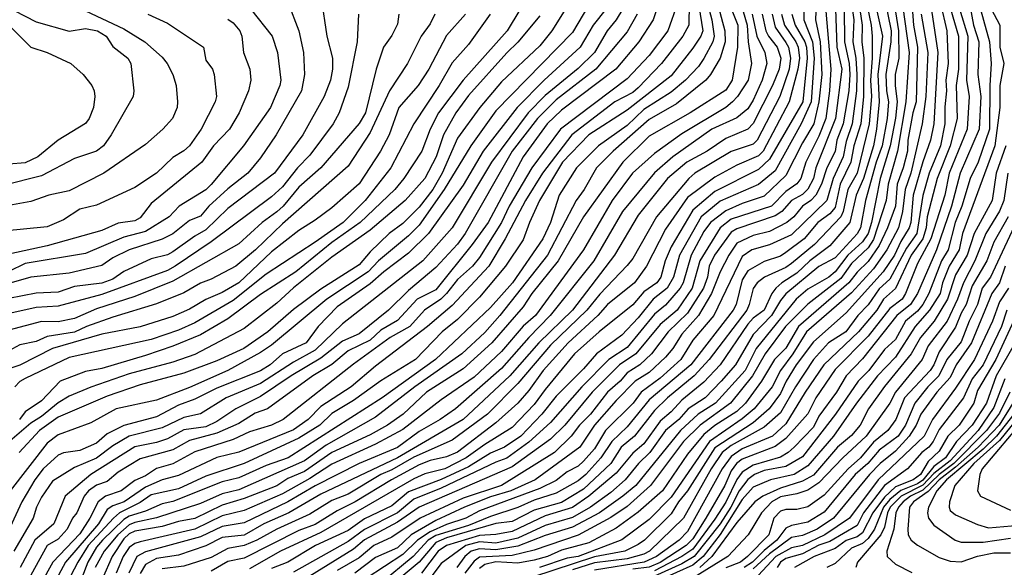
# Model space of a CAD drawing. Header units: metres. Extents: x -51132 to -49532, y -231222 to -229437.
# Tile 499 of 656: x -49667 to -49577, y -230372 to -230322. Entities that reach past the tile are written whole.
import ezdxf

# ---------------------------------------------------------------- set-up
doc = ezdxf.new("R2010")
doc.units = ezdxf.units.M
for name, color, linetype in [('CONTOUR_HALF', 8, 'Continuous'), ('CONTOUR_INDEX', 1, 'Continuous'), ('CONTOUR_INTER', 3, 'Continuous')]:
    doc.layers.add(name, color=color, linetype=linetype)

msp = doc.modelspace()

# ---------------------------------------------------------------- linework, layer by layer
at = {"layer": 'CONTOUR_HALF'}
for points, elevation in [([(-49591.106, -230317.259), (-49590.395, -230322.259), (-49590.47, -230324.259), (-49590.203, -230325.759), (-49590.103, -230327.259), (-49590.131, -230328.759), (-49590.548, -230331.759), (-49591.08, -230333.362), (-49591.354, -230334.759), (-49592.281, -230336.759), (-49592.853, -230338.759), (-49596.08, -230341.889), (-49598.08, -230342.815), (-49599.699, -230343.259), (-49600.58, -230343.876), (-49603.185, -230349.259), (-49605.08, -230351.503), (-49606.176, -230353.259), (-49608.08, -230354.962), (-49609.799, -230356.259), (-49610.546, -230357.259), (-49613.08, -230359.739), (-49614.08, -230361.42), (-49615.08, -230362.562), (-49615.58, -230363.014), (-49616.58, -230363.538), (-49617.58, -230364.3), (-49619.08, -230365.041), (-49624.58, -230367.098), (-49625.824, -230367.759), (-49627.58, -230368.329), (-49629.08, -230368.99), (-49630.238, -230369.759), (-49631.58, -230371.081), (-49634.919, -230373.259)], 53.5), ([(-49586.291, -230318.259), (-49585.325, -230325.259), (-49585.621, -230329.759), (-49586.403, -230334.259), (-49587.258, -230337.259), (-49587.418, -230338.759), (-49588.58, -230342.306), (-49589.08, -230343.075), (-49590.58, -230344.497), (-49591.58, -230345.872), (-49594.58, -230348.227), (-49596.619, -230350.259), (-49598.492, -230352.759), (-49599.633, -230354.759), (-49601.649, -230357.259), (-49604.427, -230359.259), (-49605.929, -230360.759), (-49608.952, -230364.759), (-49611.08, -230366.679), (-49612.58, -230367.7), (-49615.58, -230369.315), (-49619.58, -230370.68), (-49621.58, -230371.152), (-49624.58, -230371.304), (-49625.08, -230371.667), (-49625.922, -230372.759)], 50.5), ([(-49667.58, -230319.428), (-49661.08, -230321.202), (-49657.08, -230323.092), (-49655.144, -230324.259), (-49653.58, -230325.681), (-49653.112, -230326.259), (-49652.58, -230327.259), (-49652.276, -230328.259), (-49652.176, -230329.759), (-49652.186, -230330.259), (-49652.63, -230331.259), (-49653.523, -230332.259), (-49655.08, -230333.64), (-49658.884, -230336.259), (-49662.08, -230337.863), (-49663.922, -230338.259), (-49665.58, -230338.854), (-49667.58, -230339.221)], 71.5), ([(-49607.75, -230319.259), (-49608.713, -230322.259), (-49610.031, -230324.259), (-49612.122, -230326.759), (-49617.08, -230330.502), (-49618.406, -230331.759), (-49620.603, -230334.759), (-49623.798, -230340.759), (-49625.246, -230342.759), (-49628.58, -230346.897), (-49630.266, -230347.759), (-49632.08, -230349.717), (-49633.58, -230350.605), (-49634.58, -230351.502), (-49636.58, -230352.473), (-49638.08, -230353.713), (-49639.806, -230354.759), (-49643.939, -230357.759), (-49645.08, -230358.165), (-49646.58, -230359.104), (-49648.58, -230359.983), (-49651.08, -230360.673), (-49652.58, -230361.522), (-49655.58, -230362.337), (-49657.58, -230363.55), (-49658.58, -230364.402), (-49659.58, -230364.728), (-49660.299, -230365.259), (-49660.697, -230365.759), (-49661.367, -230367.259), (-49661.755, -230367.759), (-49662.246, -230368.759), (-49663.08, -230369.659), (-49664.08, -230370.261), (-49665.58, -230372.944)], 62.5), ([(-49589.402, -230319.759), (-49588.797, -230322.759), (-49588.71, -230323.759), (-49588.704, -230325.759), (-49588.868, -230327.759), (-49588.775, -230329.259), (-49588.972, -230331.759), (-49590.078, -230336.259), (-49590.937, -230337.759), (-49591.362, -230339.759), (-49591.58, -230340.259), (-49593.988, -230342.759), (-49596.08, -230344.519), (-49596.58, -230344.866), (-49598.556, -230345.759), (-49599.206, -230346.259), (-49599.58, -230346.801), (-49599.93, -230348.259), (-49600.167, -230348.759), (-49603.593, -230353.259), (-49604.955, -230354.759), (-49607.399, -230356.759), (-49608.58, -230357.915), (-49610.429, -230360.259), (-49611.644, -230361.259), (-49612.58, -230362.765), (-49615.08, -230365.091), (-49617.08, -230366.321), (-49619.58, -230367.034), (-49621.58, -230368.045), (-49623.08, -230368.245), (-49627.58, -230369.55), (-49628.58, -230369.967), (-49630.08, -230371.759), (-49633.58, -230374.699)], 52.5), ([(-49642.08, -230320.654), (-49641.079, -230323.259), (-49640.669, -230325.259), (-49640.556, -230327.259), (-49640.854, -230328.759), (-49643.145, -230332.759), (-49644.58, -230334.852), (-49645.758, -230336.259), (-49647.58, -230337.7), (-49649.293, -230339.259), (-49650.08, -230340.188), (-49651.08, -230340.595), (-49652.58, -230341.81), (-49653.58, -230342.28), (-49656.58, -230343.274), (-49658.08, -230344.003), (-49659.08, -230344.683), (-49662.08, -230345.394), (-49665.58, -230345.739), (-49667.58, -230346.329)], 69.5), ([(-49614.219, -230320.259), (-49616.08, -230323.409), (-49623.08, -230330.577), (-49625.366, -230333.759), (-49627.796, -230337.759), (-49630.08, -230341.003), (-49631.08, -230341.993), (-49633.804, -230344.259), (-49634.746, -230345.259), (-49638.513, -230347.759), (-49643.58, -230351.964), (-49644.58, -230352.641), (-49647.571, -230354.259), (-49651.08, -230355.82), (-49654.08, -230356.969), (-49657.769, -230357.759), (-49660.08, -230359.059), (-49663.08, -230360.132), (-49664.08, -230360.894), (-49667.462, -230365.259)], 64.5), ([(-49587.579, -230320.259), (-49586.963, -230323.259), (-49587.004, -230324.259), (-49587.448, -230327.259), (-49587.4, -230328.759), (-49587.22, -230329.759), (-49587.333, -230331.259), (-49587.784, -230333.759), (-49588.356, -230335.259), (-49589.326, -230338.759), (-49589.781, -230341.259), (-49590.08, -230341.788), (-49592.08, -230343.999), (-49593.58, -230344.786), (-49596.58, -230347.288), (-49597.08, -230347.879), (-49597.889, -230349.259), (-49599.58, -230350.997), (-49601.199, -230353.759), (-49602.508, -230355.259), (-49603.949, -230356.759), (-49605.503, -230357.759), (-49606.379, -230358.759), (-49607.58, -230359.761), (-49609.023, -230361.759), (-49610.061, -230362.759), (-49611.273, -230364.259), (-49612.58, -230365.403), (-49614.447, -230366.759), (-49616.08, -230367.679), (-49618.58, -230368.427), (-49621.08, -230369.58), (-49623.08, -230370.035), (-49624.58, -230369.921), (-49625.841, -230370.259), (-49628.08, -230371.878), (-49629.125, -230373.259)], 51.5), ([(-49579.08, -230320.296), (-49577.999, -230324.259), (-49577.832, -230326.259), (-49577.969, -230328.259), (-49577.992, -230332.259), (-49579.022, -230335.259), (-49579.751, -230336.759), (-49580.522, -230339.259), (-49581.126, -230340.759), (-49581.751, -230343.259), (-49582.358, -230344.259), (-49583.521, -230347.259), (-49584.086, -230348.259), (-49584.58, -230348.872), (-49585.649, -230349.759), (-49586.58, -230351.448), (-49587.58, -230352.359), (-49589.023, -230354.259), (-49589.999, -230355.259), (-49592.05, -230358.259), (-49595.08, -230362.161), (-49596.58, -230363.025), (-49598.58, -230363.403), (-49599.447, -230363.759), (-49600.08, -230364.21), (-49600.867, -230365.259), (-49601.622, -230366.759), (-49602.58, -230368.284), (-49604.954, -230371.259), (-49606.08, -230371.91), (-49608.58, -230373.057)], 46.5), ([(-49611.487, -230321.259), (-49612.096, -230322.259), (-49612.925, -230323.259), (-49614.08, -230325.247), (-49615.58, -230326.705), (-49618.58, -230329.161), (-49620.13, -230330.759), (-49623.486, -230335.259), (-49627.062, -230341.259), (-49629.761, -230344.259), (-49637.08, -230350.01), (-49639.58, -230352.42), (-49641.58, -230353.507), (-49644.58, -230355.457), (-49647.709, -230356.759), (-49650.08, -230358.224), (-49651.58, -230358.552), (-49653.58, -230359.492), (-49656.58, -230360.26), (-49658.08, -230361.143), (-49659.58, -230362.265), (-49661.58, -230363.128), (-49663.58, -230364.39), (-49664.58, -230365.832), (-49665.058, -230366.759), (-49665.346, -230367.759), (-49667.132, -230370.759)], 63.5), ([(-49605.433, -230320.759), (-49605.466, -230322.759), (-49605.995, -230323.759), (-49607.956, -230326.259), (-49610.08, -230328.476), (-49610.58, -230328.886), (-49612.214, -230329.759), (-49616.136, -230332.759), (-49618.82, -230336.259), (-49620.367, -230338.759), (-49622.228, -230342.259), (-49623.724, -230344.759), (-49627.08, -230348.334), (-49629.32, -230350.259), (-49634.08, -230353.87), (-49636.304, -230355.759), (-49639.08, -230357.57), (-49640.225, -230358.759), (-49641.58, -230359.683), (-49646.58, -230361.737), (-49648.58, -230362.23), (-49652.08, -230363.872), (-49653.58, -230364.242), (-49655.08, -230364.932), (-49657.027, -230366.259), (-49658.08, -230366.631), (-49658.58, -230366.971), (-49659.397, -230368.259), (-49662.414, -230371.759), (-49663.48, -230373.759)], 61.5), ([(-49603.75, -230320.759), (-49603.35, -230322.259), (-49603.135, -230323.759), (-49603.275, -230324.259), (-49604.08, -230325.799), (-49604.58, -230326.53), (-49605.746, -230327.759), (-49607.08, -230328.869), (-49609.58, -230330.452), (-49611.08, -230331.901), (-49613.706, -230333.759), (-49615.716, -230335.759), (-49617.305, -230338.259), (-49618.107, -230340.759), (-49618.783, -230342.259), (-49621.557, -230346.259), (-49623.58, -230348.538), (-49628.608, -230353.259), (-49633.484, -230356.759), (-49642.051, -230362.259), (-49644.08, -230362.931), (-49646.58, -230364.085), (-49648.08, -230364.44), (-49652.58, -230366.229), (-49653.58, -230366.445), (-49655.08, -230367.116), (-49656.58, -230367.57), (-49657.08, -230367.88), (-49659.014, -230369.759), (-49659.58, -230370.404), (-49660.351, -230371.759), (-49661.693, -230375.259)], 60.5), ([(-49601.77, -230320.759), (-49600.98, -230322.759), (-49601.003, -230324.759), (-49601.501, -230327.759), (-49602.08, -230328.67), (-49605.334, -230330.759), (-49609.08, -230332.87), (-49611.49, -230335.259), (-49615.092, -230340.259), (-49617.405, -230344.259), (-49619.797, -230347.259), (-49620.58, -230348.475), (-49623.46, -230351.759), (-49626.08, -230354.122), (-49629.418, -230356.259), (-49631.56, -230358.259), (-49632.989, -230359.259), (-49634.58, -230360.156), (-49638.08, -230361.749), (-49640.58, -230363.488), (-49642.08, -230364.134), (-49643.08, -230364.81), (-49646.08, -230365.966), (-49648.08, -230366.552), (-49650.58, -230367.784), (-49652.08, -230368.062), (-49653.58, -230368.509), (-49656.08, -230368.935), (-49656.58, -230369.183), (-49657.08, -230369.646), (-49658.139, -230371.259), (-49659.026, -230373.259)], 59.5), ([(-49593.83, -230320.759), (-49593.883, -230322.259), (-49593.448, -230324.259), (-49593.302, -230327.259), (-49593.573, -230329.759), (-49594.048, -230331.759), (-49595.08, -230333.494), (-49596.58, -230336.488), (-49598.58, -230338.37), (-49600.58, -230339.035), (-49602.08, -230339.686), (-49603.485, -230340.759), (-49604.08, -230341.589), (-49605.243, -230343.759), (-49605.979, -230346.259), (-49606.248, -230346.759), (-49607.58, -230348.313), (-49608.58, -230349.121), (-49611.08, -230352.164), (-49612.765, -230353.259), (-49615.219, -230355.759), (-49618.08, -230359.014), (-49620.08, -230360.816), (-49622.08, -230362.284), (-49623.08, -230362.649), (-49628.08, -230365.012), (-49630.58, -230366.023), (-49632.08, -230367.259), (-49635.08, -230368.782), (-49636.58, -230369.883), (-49641.58, -230372.695)], 55.5), ([(-49592.053, -230321.259), (-49591.937, -230324.759), (-49591.483, -230326.759), (-49592.052, -230331.259), (-49593.849, -230335.759), (-49594.074, -230336.759), (-49594.58, -230337.713), (-49595.08, -230338.195), (-49596.08, -230338.741), (-49596.945, -230339.759), (-49597.58, -230340.156), (-49601.08, -230341.33), (-49601.58, -230341.65), (-49603.112, -230343.759), (-49603.6, -230344.759), (-49603.752, -230345.759), (-49604.123, -230346.759), (-49605.58, -230349.043), (-49607.344, -230350.759), (-49608.865, -230352.759), (-49609.937, -230353.759), (-49611.08, -230354.495), (-49611.728, -230355.259), (-49612.893, -230356.259), (-49614.438, -230358.259), (-49615.452, -230359.259), (-49616.198, -230360.259), (-49617.715, -230361.759), (-49622.564, -230364.759), (-49626.08, -230365.942), (-49629.989, -230367.759), (-49632.58, -230369.483), (-49634.22, -230370.259), (-49635.58, -230371.379), (-49637.58, -230372.535)], 54.5), ([(-49582.456, -230320.759), (-49581.898, -230323.259), (-49581.777, -230326.259), (-49581.977, -230327.759), (-49581.91, -230328.759), (-49582.08, -230330.206), (-49582.076, -230331.759), (-49582.457, -230333.759), (-49583.492, -230336.259), (-49584.08, -230338.303), (-49584.62, -230341.759), (-49585.58, -230343.112), (-49587.08, -230345.939), (-49588.08, -230346.818), (-49589.08, -230348.269), (-49590.025, -230349.259), (-49591.097, -230350.759), (-49592.71, -230351.759), (-49594.052, -230353.259), (-49595.709, -230355.759), (-49597.08, -230358.127), (-49598.58, -230359.438), (-49601.58, -230361.124), (-49602.406, -230361.759), (-49603.406, -230363.259), (-49605.953, -230367.759), (-49609.052, -230370.759), (-49609.58, -230371.03), (-49611.08, -230371.473), (-49614.08, -230371.835), (-49616.08, -230372.476)], 48.5), ([(-49580.714, -230321.259), (-49579.957, -230323.759), (-49580.076, -230327.759), (-49579.844, -230329.259), (-49580.027, -230332.259), (-49581.68, -230336.259), (-49582.081, -230338.259), (-49583.361, -230342.259), (-49584.58, -230344.509), (-49585.662, -230347.259), (-49585.976, -230347.759), (-49587.08, -230348.603), (-49589.08, -230351.145), (-49592.08, -230354.17), (-49593.842, -230356.759), (-49594.58, -230358.223), (-49596.58, -230360.483), (-49597.58, -230361.215), (-49600.58, -230362.359), (-49601.092, -230362.759), (-49601.58, -230363.444), (-49602.162, -230364.759), (-49603.906, -230367.759), (-49605.08, -230369.637), (-49605.709, -230370.259), (-49608.08, -230371.785), (-49609.08, -230372.23), (-49610.58, -230372.422)], 47.5), ([(-49635.618, -230321.759), (-49635.742, -230324.259), (-49636.58, -230328.413), (-49637.407, -230330.759), (-49637.956, -230331.759), (-49640.08, -230334.628), (-49641.209, -230335.759), (-49642.58, -230337.52), (-49643.58, -230338.406), (-49649.08, -230342.533), (-49652.384, -230344.759), (-49653.08, -230345.137), (-49659.08, -230347.332), (-49663.08, -230348.398), (-49665.08, -230348.534), (-49669.08, -230349.394)], 68.5), ([(-49619.08, -230321.91), (-49621.08, -230324.313), (-49622.08, -230325.276), (-49625.58, -230329.184), (-49626.733, -230330.759), (-49627.862, -230332.759), (-49628.553, -230334.759), (-49629.565, -230336.759), (-49631.364, -230338.759), (-49634.58, -230341.47), (-49638.08, -230343.939), (-49641.58, -230346.723), (-49643.08, -230348.131), (-49646.08, -230350.442), (-49650.58, -230352.827), (-49652.58, -230353.512), (-49656.58, -230354.573), (-49660.08, -230355.783), (-49662.08, -230356.618), (-49663.08, -230357.226), (-49664.58, -230358.486), (-49665.58, -230359.071), (-49668.113, -230361.259)], 65.5), ([(-49628.661, -230321.759), (-49629.08, -230322.617), (-49629.911, -230323.759), (-49631.166, -230326.259), (-49632.816, -230328.759), (-49634.58, -230332.551), (-49636.58, -230335.634), (-49642.58, -230340.885), (-49645.03, -230343.259), (-49646.846, -230344.759), (-49649.08, -230345.923), (-49650.08, -230346.313), (-49651.58, -230347.18), (-49654.08, -230348.198), (-49658.08, -230349.4), (-49660.489, -230350.259), (-49661.58, -230350.773), (-49664.08, -230351.183), (-49665.08, -230351.613), (-49666.58, -230351.922), (-49667.58, -230352.469)], 67.5), ([(-49647.58, -230322.21), (-49647.08, -230322.529), (-49646.483, -230323.259), (-49646.296, -230323.759), (-49646.149, -230325.259), (-49645.557, -230326.759), (-49645.463, -230327.759), (-49645.671, -230328.759), (-49646.532, -230330.759), (-49647.423, -230332.259), (-49648.887, -230333.759), (-49649.933, -230335.259), (-49654.58, -230339.038), (-49655.58, -230340.337), (-49656.08, -230340.608), (-49657.58, -230340.836), (-49659.08, -230341.489), (-49664.08, -230342.886), (-49667.58, -230343.643)], 70.5), ([(-49623.607, -230321.759), (-49625.58, -230324.507), (-49627.08, -230326.184), (-49628.266, -230328.259), (-49630.58, -230331.766), (-49632.683, -230335.759), (-49635.038, -230338.759), (-49637.044, -230340.759), (-49639.58, -230342.566), (-49644.08, -230345.47), (-49647.08, -230347.879), (-49650.58, -230349.912), (-49652.08, -230350.599), (-49654.58, -230351.436), (-49662.08, -230353.089), (-49666.08, -230354.996), (-49666.58, -230355.268), (-49667.044, -230355.759)], 66.5), ([(-49599.674, -230321.759), (-49599.248, -230323.759), (-49598.503, -230325.259), (-49598.317, -230326.259), (-49598.745, -230327.759), (-49599.58, -230329.605), (-49600.08, -230330.389), (-49601.08, -230331.219), (-49603.344, -230332.259), (-49606.926, -230334.759), (-49608.58, -230336.234), (-49611.5, -230339.759), (-49614.14, -230344.259), (-49618.122, -230349.259), (-49620.08, -230351.257), (-49622.58, -230354.084), (-49626.779, -230357.759), (-49628.175, -230358.759), (-49630.08, -230359.834), (-49632.08, -230361.31), (-49635.58, -230362.758), (-49639.58, -230364.786), (-49642.08, -230366.268), (-49646.08, -230368.179), (-49648.08, -230368.505), (-49650.08, -230369.469), (-49655.08, -230370.818), (-49655.88, -230371.259), (-49656.614, -230372.759)], 58.5), ([(-49597.852, -230321.759), (-49597.58, -230322.942), (-49596.58, -230324.325), (-49596.364, -230324.759), (-49596.161, -230325.759), (-49596.283, -230326.759), (-49597.135, -230329.259), (-49599.21, -230333.259), (-49599.58, -230333.615), (-49601.58, -230334.282), (-49604.901, -230336.259), (-49605.46, -230336.759), (-49608.4, -230340.259), (-49610.58, -230344.057), (-49611.08, -230344.703), (-49613.58, -230347.31), (-49614.766, -230348.759), (-49618.08, -230351.973), (-49621.08, -230355.473), (-49623.846, -230358.259), (-49627.08, -230360.62), (-49630.58, -230362.187), (-49632.58, -230363.348), (-49633.58, -230363.778), (-49636.58, -230365.57), (-49638.08, -230366.129), (-49640.08, -230367.373), (-49643.08, -230368.762), (-49644.907, -230369.759), (-49646.08, -230370.253), (-49647.58, -230370.535), (-49649.08, -230371.337), (-49651.58, -230372.137), (-49653.58, -230372.374)], 57.5), ([(-49596.046, -230321.759), (-49595.742, -230322.759), (-49594.866, -230324.259), (-49594.712, -230324.759), (-49594.647, -230325.759), (-49595.039, -230329.759), (-49598.08, -230334.974), (-49599.08, -230335.912), (-49603.08, -230337.939), (-49605.08, -230339.642), (-49607.08, -230342.982), (-49607.623, -230344.259), (-49608.016, -230345.759), (-49608.386, -230346.259), (-49609.58, -230347.078), (-49610.58, -230348.275), (-49613.661, -230350.759), (-49615.891, -230352.759), (-49618.58, -230355.998), (-49619.58, -230357.383), (-49621.58, -230359.479), (-49624.08, -230361.035), (-49625.785, -230362.259), (-49627.748, -230363.259), (-49629.58, -230363.699), (-49630.58, -230364.15), (-49639.08, -230369.054), (-49642.754, -230370.759), (-49645.58, -230372.367)], 56.5), ([(-49584.237, -230321.759), (-49583.631, -230325.259), (-49583.807, -230329.259), (-49584.147, -230331.759), (-49585.178, -230336.259), (-49585.705, -230337.759), (-49585.933, -230339.759), (-49586.314, -230341.259), (-49587.359, -230343.259), (-49588.58, -230344.995), (-49590.58, -230347.173), (-49594.713, -230350.759), (-49595.952, -230352.759), (-49597.067, -230354.259), (-49597.841, -230355.759), (-49599.485, -230357.759), (-49600.58, -230358.684), (-49603.58, -230360.753), (-49607.08, -230365.837), (-49609.08, -230367.882), (-49611.58, -230369.74), (-49615.58, -230371.237), (-49616.58, -230371.418), (-49619.094, -230372.259)], 49.5), ([(-49667.58, -230322.747), (-49665.58, -230324.756), (-49664.068, -230325.259), (-49661.927, -230326.259), (-49660.8, -230327.259), (-49660.002, -230328.259), (-49659.778, -230328.759), (-49659.717, -230329.259), (-49659.857, -230330.259), (-49660.225, -230331.259), (-49660.58, -230331.726), (-49663.072, -230333.259), (-49664.925, -230334.759), (-49666.08, -230335.326), (-49667.58, -230335.45)], 72.5), ([(-49576.494, -230333.759), (-49577.383, -230336.259), (-49577.737, -230338.759), (-49579.397, -230341.759), (-49580.038, -230343.759), (-49581.08, -230345.552), (-49581.812, -230347.759), (-49583.049, -230349.759), (-49584.301, -230351.259), (-49585.154, -230352.759), (-49587.58, -230355.736), (-49589.054, -230357.759), (-49589.809, -230359.259), (-49590.58, -230360.2), (-49591.875, -230361.259), (-49594.08, -230363.826), (-49595.08, -230364.36), (-49597.08, -230365.002), (-49598.689, -230365.759), (-49599.434, -230366.259), (-49601.08, -230368.163), (-49603.351, -230371.259), (-49604.456, -230372.259)], 45.5), ([(-49576.288, -230340.259), (-49577.58, -230342.546), (-49578.225, -230344.259), (-49579.58, -230346.539), (-49580.113, -230348.259), (-49580.58, -230349.048), (-49581.08, -230350.316), (-49582.58, -230352.567), (-49583.08, -230353.767), (-49583.412, -230354.259), (-49585.761, -230356.759), (-49586.547, -230358.759), (-49587.26, -230359.759), (-49588.58, -230360.827), (-49589.772, -230362.259), (-49590.9, -230363.259), (-49593.08, -230365.639), (-49594.58, -230366.718), (-49595.58, -230366.949), (-49596.58, -230366.95), (-49597.08, -230367.126), (-49597.683, -230367.759), (-49598.135, -230369.259), (-49600.109, -230371.259), (-49600.745, -230371.759), (-49602.08, -230372.283)], 44.5), ([(-49576.545, -230344.759), (-49577.076, -230346.259), (-49577.787, -230347.259), (-49579.62, -230351.759), (-49581.039, -230353.759), (-49581.58, -230354.916), (-49582.803, -230356.259), (-49584.272, -230358.259), (-49584.677, -230359.259), (-49585.338, -230360.259), (-49586.58, -230361.637), (-49587.976, -230362.759), (-49588.951, -230363.759), (-49592.225, -230367.759), (-49593.721, -230368.759), (-49595.08, -230369.32), (-49596.08, -230369.516), (-49598.08, -230370.993), (-49599.58, -230372.364)], 43.5), ([(-49576.401, -230348.759), (-49576.901, -230350.259), (-49578.578, -230353.759), (-49579.58, -230355.023), (-49580.368, -230356.759), (-49582.58, -230359.667), (-49583.126, -230360.759), (-49583.515, -230361.259), (-49584.168, -230361.759), (-49585.467, -230363.259), (-49587.58, -230364.766), (-49589.491, -230367.259), (-49590.08, -230368.41), (-49592.58, -230369.876), (-49593.58, -230370.214), (-49595.08, -230370.999), (-49596.58, -230371.419), (-49597.083, -230371.759), (-49597.382, -230372.259)], 42.5), ([(-49575.643, -230351.759), (-49577.384, -230354.759), (-49578.268, -230357.259), (-49579.556, -230359.259), (-49580.993, -230360.759), (-49582.016, -230362.259), (-49583.08, -230363.049), (-49584.08, -230364.277), (-49584.58, -230364.618), (-49586.08, -230365.241), (-49587.08, -230366.054), (-49587.666, -230366.759), (-49588.508, -230368.759), (-49589.08, -230369.595), (-49589.58, -230370.071), (-49590.58, -230370.476), (-49592.08, -230371.886), (-49592.834, -230372.259)], 41.5), ([(-49576.125, -230356.259), (-49577.08, -230358.159), (-49578.27, -230359.759), (-49581.232, -230362.759), (-49582.58, -230363.76), (-49584.08, -230365.187), (-49585.218, -230365.759), (-49585.883, -230366.259), (-49586.306, -230366.759), (-49586.54, -230367.259), (-49586.72, -230368.759), (-49587.371, -230370.759), (-49587.348, -230371.259), (-49586.58, -230371.966), (-49585.08, -230372.72)], 40.5), ([(-49575.755, -230358.259), (-49577.363, -230360.259), (-49578.58, -230361.444), (-49581.91, -230364.259), (-49582.786, -230365.259), (-49583.545, -230366.759), (-49583.647, -230367.259), (-49583.551, -230367.759), (-49583.08, -230368.386), (-49581.119, -230369.759), (-49580.58, -230369.95), (-49578.58, -230369.947), (-49576.08, -230369.576)], 39.5), ([(-49574.847, -230358.759), (-49578.654, -230363.259), (-49578.858, -230363.759), (-49579.069, -230365.259), (-49578.82, -230365.759), (-49576.08, -230367.015)], 38.5)]:
    msp.add_lwpolyline(points, dxfattribs=dict(at, elevation=elevation))
at = {"layer": 'CONTOUR_INDEX'}
for points, elevation in [([(-49615.161, -230318.759), (-49617.965, -230323.259), (-49619.08, -230324.628), (-49622.58, -230327.91), (-49624.561, -230330.259), (-49626.58, -230333.068), (-49627.976, -230336.259), (-49628.856, -230337.759), (-49630.08, -230339.353), (-49631.58, -230340.854), (-49632.831, -230341.759), (-49634.58, -230343.455), (-49635.58, -230344.63), (-49639.08, -230346.843), (-49641.58, -230348.708), (-49643.91, -230350.759), (-49646.107, -230352.259), (-49648.58, -230353.388), (-49651.58, -230354.523), (-49655.58, -230355.567), (-49658.58, -230356.605), (-49663.08, -230358.548), (-49664.787, -230359.759), (-49666.624, -230361.759)], 65), ([(-49645.488, -230321.259), (-49643.511, -230323.759), (-49643.046, -230325.259), (-49642.739, -230327.759), (-49642.828, -230328.259), (-49643.682, -230330.259), (-49646.126, -230333.759), (-49649.08, -230337.292), (-49649.58, -230337.796), (-49652.014, -230339.259), (-49652.927, -230340.259), (-49655.08, -230341.588), (-49657.08, -230342.101), (-49660.58, -230343.597), (-49666.08, -230344.495), (-49667.58, -230345.231)], 70), ([(-49602.825, -230320.759), (-49602.174, -230323.259), (-49602.14, -230324.259), (-49602.592, -230325.759), (-49603.465, -230327.259), (-49603.899, -230327.759), (-49606.58, -230329.937), (-49609.08, -230331.369), (-49612.369, -230334.259), (-49613.876, -230335.759), (-49615.016, -230337.759), (-49615.742, -230338.759), (-49618.374, -230343.759), (-49622.732, -230349.259), (-49624.08, -230350.807), (-49626.193, -230352.759), (-49630.495, -230355.759), (-49634.08, -230358.525), (-49638.58, -230361.078), (-49640.58, -230362.524), (-49646.58, -230365.167), (-49648.08, -230365.525), (-49650.08, -230366.399), (-49654.08, -230367.708), (-49656.08, -230368.144), (-49656.58, -230368.358), (-49657.625, -230369.259), (-49658.859, -230370.759), (-49659.684, -230372.259)], 60), ([(-49592.994, -230320.759), (-49592.479, -230326.759), (-49592.594, -230328.759), (-49592.949, -230331.259), (-49593.58, -230332.897), (-49594.781, -230335.259), (-49595.229, -230336.759), (-49595.58, -230337.233), (-49596.58, -230337.938), (-49597.916, -230339.259), (-49601.58, -230340.445), (-49602.578, -230341.259), (-49604.439, -230344.259), (-49605.154, -230346.759), (-49606.53, -230348.759), (-49608.08, -230350.068), (-49610.305, -230352.759), (-49611.783, -230353.759), (-49614.28, -230356.259), (-49616.783, -230359.259), (-49618.08, -230360.527), (-49621.58, -230363.081), (-49630.091, -230366.759), (-49632.08, -230368.122), (-49635.08, -230369.73), (-49636.08, -230370.574), (-49640.08, -230373.036)], 55), ([(-49585.08, -230320.714), (-49584.926, -230322.759), (-49584.557, -230324.759), (-49584.698, -230329.759), (-49584.992, -230330.759), (-49585.438, -230333.259), (-49585.492, -230334.259), (-49585.871, -230335.759), (-49586.425, -230337.259), (-49586.573, -230339.259), (-49587.315, -230341.259), (-49588.08, -230342.854), (-49589.08, -230344.324), (-49590.08, -230345.303), (-49590.823, -230346.259), (-49595.448, -230350.259), (-49596.58, -230352.245), (-49597.619, -230353.259), (-49598.811, -230355.259), (-49600.269, -230357.259), (-49601.08, -230358.014), (-49603.08, -230359.283), (-49604.08, -230360.114), (-49605.58, -230361.897), (-49607.864, -230365.259), (-49610.08, -230367.195), (-49612.08, -230368.654), (-49614.58, -230370.018), (-49617.08, -230370.68), (-49618.361, -230371.259), (-49619.58, -230371.582), (-49621.08, -230371.858), (-49623.08, -230371.75), (-49624.08, -230371.984), (-49624.58, -230372.347)], 50), ([(-49576.311, -230336.259), (-49576.666, -230338.759), (-49577.08, -230339.732), (-49578.324, -230341.759), (-49579.325, -230344.259), (-49580.375, -230346.259), (-49580.92, -230347.759), (-49581.854, -230349.759), (-49583.58, -230352.037), (-49584.141, -230353.259), (-49586.58, -230356.259), (-49587.105, -230357.259), (-49589.253, -230360.259), (-49591.4, -230362.259), (-49593.58, -230364.539), (-49594.58, -230365.201), (-49595.58, -230365.528), (-49597.08, -230365.807), (-49597.869, -230366.259), (-49598.82, -230367.259), (-49600.02, -230369.259), (-49601.88, -230371.259), (-49605.08, -230373.234)], 45), ([(-49575.08, -230356.041), (-49577.109, -230359.259), (-49579.028, -230361.259), (-49581.08, -230363.109), (-49582.58, -230364.245), (-49583.58, -230365.326), (-49584.916, -230366.259), (-49585.289, -230366.759), (-49585.448, -230368.759), (-49585.413, -230369.259), (-49585.136, -230369.759), (-49584.58, -230370.203), (-49582.58, -230371.337), (-49581.58, -230371.663), (-49580.58, -230371.739), (-49579.08, -230371.223), (-49577.58, -230370.928), (-49576.08, -230370.928)], 40)]:
    msp.add_lwpolyline(points, dxfattribs=dict(at, elevation=elevation))
at = {"layer": 'CONTOUR_INTER'}
for points, elevation in [([(-49594.943, -230317.259), (-49594.944, -230322.259), (-49594.155, -230324.259), (-49594.01, -230325.759), (-49594.292, -230329.759), (-49595.192, -230331.759), (-49597.58, -230336.039), (-49599.08, -230337.301), (-49602.58, -230338.818), (-49604.33, -230340.259), (-49606.309, -230343.759), (-49606.855, -230345.759), (-49607.423, -230346.759), (-49608.706, -230347.759), (-49610.08, -230349.459), (-49611.58, -230351.056), (-49613.893, -230352.759), (-49615.08, -230354.123), (-49617.58, -230356.61), (-49618.893, -230358.259), (-49620.788, -230360.259), (-49622.295, -230361.259), (-49623.58, -230361.809), (-49625.58, -230363.07), (-49628.08, -230364.214), (-49631.08, -230365.36), (-49632.58, -230366.624), (-49635.08, -230367.809), (-49636.58, -230368.885), (-49639.566, -230370.259), (-49642.08, -230371.761), (-49643.58, -230372.339)], 56), ([(-49579.422, -230318.259), (-49577.052, -230322.759), (-49577.041, -230324.759), (-49576.687, -230326.259), (-49577.058, -230328.259), (-49577.033, -230330.259), (-49577.496, -230333.759), (-49580.45, -230341.759), (-49580.748, -230343.259), (-49581.677, -230344.759), (-49582.267, -230346.259), (-49582.504, -230347.259), (-49583.461, -230348.759), (-49584.768, -230350.259), (-49586.58, -230353.051), (-49588.211, -230354.759), (-49590.149, -230357.259), (-49592.238, -230360.259), (-49594.58, -230362.981), (-49595.837, -230363.759), (-49597.996, -230364.259), (-49599.58, -230364.921), (-49600.58, -230366.052), (-49602.58, -230369.255), (-49604.157, -230371.259), (-49605.08, -230372.037), (-49608.08, -230373.38)], 46), ([(-49619.636, -230319.259), (-49622.051, -230323.259), (-49626.065, -230327.759), (-49628.314, -230330.759), (-49629.097, -230332.259), (-49629.849, -230334.259), (-49631.493, -230336.759), (-49632.326, -230337.759), (-49635.49, -230340.759), (-49638.08, -230342.593), (-49641.368, -230345.259), (-49644.58, -230347.324), (-49647.58, -230349.557), (-49650.08, -230351.012), (-49652.58, -230352.048), (-49655.08, -230352.911), (-49659.08, -230354.078), (-49660.58, -230354.371), (-49662.896, -230355.259), (-49664.58, -230357.049), (-49666.08, -230358.054), (-49666.598, -230358.759)], 66), ([(-49604.801, -230319.259), (-49604.177, -230323.259), (-49604.362, -230323.759), (-49605.08, -230324.861), (-49607.08, -230327.371), (-49611.08, -230330.521), (-49614.58, -230332.764), (-49616.994, -230335.259), (-49619.09, -230338.759), (-49620.026, -230340.759), (-49620.58, -230342.357), (-49622.205, -230344.759), (-49624.58, -230347.574), (-49626.58, -230349.614), (-49627.999, -230350.759), (-49630.425, -230353.259), (-49633.58, -230355.227), (-49636.08, -230357.027), (-49638.08, -230358.188), (-49639.166, -230359.259), (-49641.08, -230360.455), (-49646.08, -230362.753), (-49649.58, -230363.915), (-49652.08, -230365.062), (-49654.58, -230365.616), (-49655.58, -230366.336), (-49657.456, -230367.259), (-49658.019, -230367.759), (-49660.332, -230370.259), (-49661.281, -230371.759), (-49662.32, -230373.759)], 61), ([(-49590.138, -230319.259), (-49589.615, -230322.759), (-49589.646, -230324.259), (-49589.473, -230325.759), (-49589.496, -230329.259), (-49589.741, -230331.759), (-49590.369, -230333.759), (-49590.661, -230335.259), (-49591.623, -230337.259), (-49592.08, -230339.39), (-49592.58, -230339.988), (-49593.676, -230340.759), (-49594.909, -230342.259), (-49596.58, -230343.515), (-49597.08, -230343.845), (-49598.58, -230344.316), (-49600.08, -230345.188), (-49600.58, -230345.993), (-49601.138, -230348.259), (-49601.396, -230348.759), (-49605.264, -230353.759), (-49609.08, -230356.963), (-49611.08, -230359.415), (-49612.494, -230360.759), (-49613.485, -230362.259), (-49614.869, -230363.759), (-49615.58, -230364.358), (-49617.58, -230365.484), (-49619.58, -230366.118), (-49621.08, -230366.791), (-49623.58, -230367.603), (-49625.58, -230368.43), (-49628.58, -230369.342), (-49629.273, -230369.759), (-49630.643, -230371.259), (-49633.653, -230373.759)], 53), ([(-49588.758, -230319.259), (-49587.753, -230323.759), (-49588.184, -230327.259), (-49588.076, -230329.759), (-49588.319, -230332.259), (-49588.596, -230333.759), (-49589.503, -230336.759), (-49590.175, -230338.259), (-49590.76, -230340.759), (-49592.58, -230342.882), (-49594.405, -230344.259), (-49595.58, -230345.401), (-49596.959, -230346.259), (-49597.508, -230346.759), (-49597.881, -230347.259), (-49598.577, -230348.759), (-49599.58, -230349.497), (-49600.08, -230350.039), (-49602.603, -230353.759), (-49604.08, -230355.338), (-49606.08, -230356.98), (-49607.08, -230358.061), (-49608.08, -230358.907), (-49609.58, -230360.953), (-49610.58, -230361.834), (-49612.08, -230363.652), (-49614.579, -230365.759), (-49616.08, -230366.791), (-49618.58, -230367.549), (-49621.58, -230368.955), (-49623.08, -230369.244), (-49624.58, -230369.333), (-49627.58, -230370.26), (-49628.341, -230370.759), (-49629.869, -230372.759)], 52), ([(-49586.858, -230319.759), (-49586.297, -230323.259), (-49586.275, -230325.759), (-49586.596, -230327.259), (-49586.604, -230328.259), (-49586.411, -230329.759), (-49586.58, -230331.231), (-49587.068, -230333.759), (-49587.986, -230336.759), (-49588.773, -230340.759), (-49589.08, -230341.768), (-49589.58, -230342.52), (-49590.928, -230343.759), (-49592.08, -230345.263), (-49592.678, -230345.759), (-49594.58, -230346.85), (-49595.648, -230347.759), (-49599.309, -230352.259), (-49600.305, -230354.259), (-49603.019, -230357.259), (-49604.603, -230358.259), (-49606.21, -230359.759), (-49610.292, -230364.759), (-49611.482, -230365.759), (-49613.602, -230367.259), (-49616.08, -230368.561), (-49618.58, -230369.341), (-49621.08, -230370.321), (-49623.08, -230370.653), (-49624.58, -230370.546), (-49625.351, -230370.759), (-49625.931, -230371.259), (-49626.638, -230372.259)], 51), ([(-49639.034, -230320.259), (-49638.516, -230323.759), (-49638.017, -230325.759), (-49638.011, -230326.759), (-49638.183, -230327.759), (-49638.769, -230329.259), (-49640.706, -230332.759), (-49643.311, -230336.259), (-49647.58, -230339.489), (-49649.58, -230341.434), (-49650.58, -230341.997), (-49652.58, -230343.43), (-49653.08, -230343.702), (-49654.58, -230344.077), (-49657.08, -230345.25), (-49658.08, -230345.931), (-49659.08, -230346.314), (-49661.58, -230346.62), (-49663.08, -230347.135), (-49665.08, -230347.227), (-49667.58, -230347.697)], 69), ([(-49667.08, -230321.411), (-49665.08, -230322.461), (-49662.08, -230323.297), (-49660.58, -230323.047), (-49659.489, -230323.259), (-49658.695, -230323.759), (-49658.08, -230324.701), (-49656.703, -230325.759), (-49656.417, -230326.259), (-49656.143, -230328.759), (-49656.206, -230329.259), (-49658.214, -230332.759), (-49658.939, -230333.759), (-49659.58, -230334.238), (-49661.58, -230334.931), (-49664.58, -230336.504), (-49668.08, -230337.385)], 72), ([(-49613.007, -230321.259), (-49614.194, -230322.759), (-49615.397, -230324.759), (-49618.66, -230327.759), (-49621.133, -230330.259), (-49624.242, -230334.259), (-49626.08, -230337.342), (-49629.24, -230341.759), (-49631.08, -230343.576), (-49633.312, -230345.259), (-49634.58, -230346.377), (-49637.58, -230348.458), (-49639.324, -230350.259), (-49640.416, -230351.759), (-49642.58, -230352.745), (-49643.707, -230353.759), (-49644.58, -230354.303), (-49648.58, -230355.877), (-49650.58, -230356.898), (-49652.08, -230357.423), (-49654.08, -230358.493), (-49657.08, -230359.303), (-49658.58, -230360.064), (-49659.58, -230360.892), (-49661.08, -230361.584), (-49662.58, -230361.79), (-49663.08, -230362.003), (-49664.44, -230363.259), (-49665.209, -230364.259), (-49666.376, -230366.259), (-49667.998, -230369.759)], 64), ([(-49606.498, -230320.759), (-49607.384, -230323.259), (-49609.08, -230325.512), (-49611.08, -230327.654), (-49617.179, -230332.259), (-49619.8, -230335.759), (-49621.865, -230339.259), (-49622.564, -230340.759), (-49624.58, -230343.959), (-49625.214, -230344.759), (-49626.58, -230345.979), (-49627.608, -230347.259), (-49628.126, -230347.759), (-49629.609, -230348.759), (-49630.949, -230350.259), (-49632.748, -230351.259), (-49636.08, -230353.685), (-49642.516, -230358.759), (-49643.58, -230359.256), (-49645.58, -230359.883), (-49647.08, -230360.57), (-49650.58, -230361.691), (-49652.58, -230362.792), (-49654.08, -230363.213), (-49655.08, -230363.901), (-49656.08, -230364.326), (-49657.312, -230365.259), (-49658.747, -230365.759), (-49659.431, -230366.259), (-49660.181, -230367.759), (-49661.08, -230369.168), (-49663.545, -230371.759), (-49664.654, -230373.759)], 62), ([(-49600.694, -230320.759), (-49600.129, -230322.759), (-49600.036, -230324.259), (-49599.715, -230326.259), (-49600.043, -230327.759), (-49601, -230329.259), (-49601.47, -230329.759), (-49602.08, -230330.273), (-49606.08, -230332.68), (-49608.58, -230334.479), (-49610.587, -230336.259), (-49612.461, -230338.759), (-49615.071, -230343.259), (-49619.457, -230349.259), (-49620.58, -230350.217), (-49622.58, -230352.537), (-49625.08, -230354.891), (-49628.08, -230356.939), (-49631.58, -230359.664), (-49634.08, -230360.989), (-49638.08, -230362.832), (-49640.08, -230364.144), (-49642.58, -230365.524), (-49646.08, -230367.051), (-49648.08, -230367.552), (-49650.58, -230368.744), (-49655.58, -230369.912), (-49656.08, -230370.075), (-49656.58, -230370.437), (-49657.121, -230371.259), (-49657.757, -230372.759)], 59), ([(-49591.252, -230321.259), (-49591.236, -230324.259), (-49590.799, -230326.259), (-49590.74, -230327.259), (-49590.828, -230328.759), (-49591.345, -230331.759), (-49591.922, -230333.259), (-49592.08, -230334.277), (-49592.847, -230335.759), (-49593.331, -230337.259), (-49593.858, -230338.259), (-49594.322, -230338.759), (-49595.08, -230339.284), (-49595.853, -230340.259), (-49596.493, -230340.759), (-49598.08, -230341.573), (-49599.58, -230341.963), (-49601.08, -230342.65), (-49601.814, -230343.759), (-49602.591, -230345.259), (-49603.377, -230347.259), (-49604.567, -230349.259), (-49606.08, -230350.942), (-49606.914, -230352.259), (-49607.58, -230353.059), (-49609.08, -230354.468), (-49610.35, -230355.259), (-49612.08, -230356.997), (-49614.081, -230359.259), (-49615.419, -230361.259), (-49619.486, -230364.259), (-49621.72, -230365.259), (-49623.58, -230365.806), (-49625.957, -230366.759), (-49628.58, -230367.962), (-49630.807, -230369.259), (-49632.08, -230370.455), (-49634.08, -230371.337), (-49635.98, -230372.759)], 54), ([(-49583.367, -230320.759), (-49582.714, -230325.259), (-49583.069, -230331.759), (-49583.374, -230333.259), (-49584.08, -230335.217), (-49584.957, -230338.259), (-49585.168, -230340.759), (-49585.313, -230341.259), (-49586.08, -230342.486), (-49586.679, -230343.759), (-49587.689, -230345.259), (-49591.08, -230349.001), (-49594.08, -230351.645), (-49595.648, -230353.759), (-49596.574, -230355.259), (-49597.08, -230356.387), (-49598.127, -230357.759), (-49599.58, -230359.048), (-49603.08, -230361.323), (-49605.571, -230365.259), (-49606.402, -230366.259), (-49607.08, -230367.348), (-49609.514, -230369.759), (-49610.08, -230370.159), (-49611.303, -230370.759), (-49614.08, -230371.267), (-49621.58, -230373.744)], 49), ([(-49581.546, -230321.259), (-49580.831, -230323.759), (-49580.821, -230326.759), (-49581.04, -230328.259), (-49580.932, -230331.259), (-49581.573, -230333.759), (-49582.771, -230336.759), (-49583.686, -230340.259), (-49583.765, -230341.259), (-49584.072, -230342.259), (-49585.149, -230343.759), (-49586.58, -230346.796), (-49587.671, -230347.759), (-49588.272, -230348.759), (-49589.967, -230350.759), (-49593.133, -230353.759), (-49594.831, -230356.259), (-49596.58, -230359.151), (-49597.807, -230360.259), (-49600.58, -230361.427), (-49601.58, -230362.126), (-49602.421, -230363.259), (-49605.58, -230368.976), (-49606.334, -230369.759), (-49608.41, -230371.259), (-49609.547, -230371.759), (-49614.08, -230372.484)], 48), ([(-49579.826, -230320.759), (-49579.445, -230322.759), (-49578.965, -230324.259), (-49579.059, -230327.259), (-49578.769, -230329.259), (-49578.934, -230332.259), (-49580.664, -230336.259), (-49581.474, -230339.259), (-49582.837, -230343.259), (-49584.57, -230347.259), (-49585.213, -230348.259), (-49586.442, -230349.259), (-49589.58, -230353.2), (-49591.08, -230354.773), (-49591.964, -230356.259), (-49593.58, -230358.43), (-49594.08, -230359.441), (-49595.829, -230361.259), (-49596.375, -230361.759), (-49597.08, -230362.176), (-49599.58, -230362.926), (-49600.58, -230363.557), (-49601.08, -230364.235), (-49602.08, -230366.284), (-49603.08, -230367.856), (-49605.08, -230370.571), (-49606.08, -230371.249), (-49608.58, -230372.562)], 47), ([(-49625.872, -230321.759), (-49627.58, -230323.69), (-49629.22, -230326.759), (-49630.175, -230328.259), (-49631.952, -230330.259), (-49632.843, -230332.759), (-49633.618, -230334.259), (-49635.58, -230337.235), (-49638.08, -230339.434), (-49639.58, -230340.565), (-49641.08, -230341.501), (-49643.58, -230343.431), (-49646.575, -230346.259), (-49648.08, -230347.158), (-49649.58, -230347.788), (-49651.08, -230348.686), (-49652.58, -230349.331), (-49655.58, -230350.276), (-49659.08, -230350.963), (-49663.58, -230352.253), (-49666.58, -230353.78), (-49668.08, -230354.317)], 67), ([(-49654.886, -230321.759), (-49653.08, -230322.57), (-49649.805, -230324.759), (-49649.58, -230325.936), (-49648.963, -230326.759), (-49648.81, -230327.259), (-49648.62, -230329.259), (-49648.722, -230329.759), (-49650.002, -230332.259), (-49651.08, -230333.773), (-49651.58, -230334.23), (-49652.58, -230334.846), (-49654.08, -230336.247), (-49656.08, -230337.568), (-49659.58, -230339.178), (-49661.08, -230339.542), (-49662.58, -230340.52), (-49664.08, -230341.145), (-49668.08, -230341.565)], 71), ([(-49631.955, -230321.759), (-49632.08, -230322.667), (-49632.58, -230323.696), (-49633.364, -230324.759), (-49634.018, -230326.759), (-49634.994, -230330.759), (-49635.58, -230331.719), (-49639.08, -230335.763), (-49641.08, -230337.551), (-49642.521, -230339.259), (-49643.08, -230339.805), (-49644.43, -230340.759), (-49646.58, -230342.717), (-49652.58, -230346.123), (-49656.08, -230347.525), (-49659.58, -230348.649), (-49661.58, -230349.528), (-49663.08, -230349.816), (-49664.58, -230349.805), (-49667.58, -230350.602)], 68), ([(-49610.169, -230321.759), (-49611.08, -230323.362), (-49613.951, -230326.759), (-49617.58, -230329.566), (-49619.294, -230331.259), (-49621.584, -230334.259), (-49625.881, -230341.759), (-49626.58, -230342.74), (-49628.58, -230344.872), (-49631.08, -230346.957), (-49632.905, -230348.759), (-49635.58, -230350.925), (-49637.08, -230351.597), (-49639.08, -230353.146), (-49641.795, -230354.759), (-49644.58, -230356.634), (-49646.847, -230357.759), (-49648.58, -230358.939), (-49649.58, -230359.407), (-49651.58, -230359.702), (-49653.08, -230360.504), (-49654.08, -230360.858), (-49656.08, -230361.247), (-49660.08, -230363.759), (-49662.44, -230365.759), (-49663.465, -230368.259), (-49665.188, -230369.759), (-49666.538, -230372.259)], 63), ([(-49598.752, -230321.759), (-49598.413, -230323.259), (-49598.185, -230323.759), (-49597.379, -230324.759), (-49597.065, -230325.759), (-49597.192, -230326.759), (-49597.815, -230328.259), (-49599.58, -230331.737), (-49600.08, -230332.235), (-49602.08, -230333.096), (-49603.78, -230334.259), (-49605.631, -230335.259), (-49607.398, -230336.759), (-49610.08, -230340.099), (-49612.242, -230343.759), (-49616.08, -230348.755), (-49619.162, -230351.759), (-49621.82, -230354.759), (-49626.08, -230358.745), (-49632.08, -230362.231), (-49639.08, -230365.568), (-49641.988, -230367.259), (-49644.275, -230368.259), (-49646.08, -230369.292), (-49648.08, -230369.523), (-49649.58, -230370.279), (-49652.08, -230371.122), (-49654.08, -230371.42), (-49655.08, -230371.992), (-49655.58, -230372.803)], 58), ([(-49596.976, -230321.759), (-49596.711, -230322.759), (-49595.683, -230324.259), (-49595.468, -230324.759), (-49595.358, -230325.759), (-49595.502, -230326.759), (-49596.279, -230329.759), (-49598.669, -230334.259), (-49599.08, -230334.67), (-49601.08, -230335.52), (-49603.08, -230336.621), (-49605.58, -230338.492), (-49607.58, -230341.387), (-49609.336, -230344.759), (-49610.432, -230346.259), (-49612.885, -230348.259), (-49613.756, -230349.259), (-49616.488, -230351.759), (-49618.771, -230354.259), (-49620.08, -230356.096), (-49621.083, -230357.259), (-49623.08, -230359.055), (-49626.58, -230361.716), (-49627.58, -230362.151), (-49629.08, -230362.49), (-49630.08, -230362.887), (-49632.629, -230364.259), (-49635.925, -230366.259), (-49637.58, -230367.068), (-49639.58, -230368.342), (-49641.08, -230368.866), (-49646.08, -230371.417), (-49647.58, -230371.709), (-49649.08, -230372.595)], 57), ([(-49575.087, -230339.759), (-49577.906, -230345.759), (-49578.647, -230346.759), (-49579.089, -230348.259), (-49579.833, -230349.759), (-49580.58, -230351.666), (-49581.9, -230353.259), (-49582.612, -230354.759), (-49583.606, -230355.759), (-49584.806, -230357.259), (-49585.668, -230359.259), (-49586.344, -230360.259), (-49588.08, -230361.556), (-49589.11, -230362.759), (-49590.26, -230363.759), (-49593.08, -230367.209), (-49594.58, -230368.113), (-49596.08, -230368.415), (-49596.58, -230368.68), (-49597.416, -230369.759), (-49598.58, -230370.698), (-49599.642, -230371.759), (-49600.387, -230372.259)], 44), ([(-49576.242, -230346.759), (-49577.08, -230348.012), (-49577.709, -230349.759), (-49579.369, -230353.259), (-49581.08, -230355.893), (-49583.204, -230358.759), (-49583.955, -230360.259), (-49588.16, -230364.259), (-49590.769, -230367.759), (-49593.031, -230369.259), (-49595.08, -230370.234), (-49596.08, -230370.474), (-49597.513, -230371.259), (-49600.298, -230374.259)], 43), ([(-49575.58, -230349.322), (-49577.398, -230353.259), (-49579.08, -230356.1), (-49579.429, -230357.259), (-49580.755, -230359.259), (-49581.8, -230360.259), (-49582.58, -230361.636), (-49583.58, -230362.571), (-49584.305, -230363.759), (-49584.947, -230364.259), (-49586.58, -230364.902), (-49587.58, -230365.821), (-49588.637, -230367.259), (-49589.58, -230369.106), (-49590.08, -230369.466), (-49591.08, -230369.783), (-49592.08, -230370.511), (-49594.02, -230371.259), (-49595.797, -230372.259)], 42), ([(-49576.58, -230355.041), (-49577.58, -230357.645), (-49579.035, -230359.759), (-49581.58, -230362.532), (-49583.08, -230363.685), (-49584.08, -230364.754), (-49586.05, -230365.759), (-49587.067, -230366.759), (-49587.309, -230367.259), (-49587.58, -230368.564), (-49587.906, -230369.259), (-49590.049, -230371.759), (-49590.204, -230372.259)], 41), ([(-49575.13, -230358.259), (-49577.08, -230360.655), (-49579.413, -230362.759), (-49581.158, -230364.759), (-49581.631, -230366.259), (-49581.686, -230366.759), (-49581.58, -230367.041), (-49581.08, -230367.44), (-49579.08, -230368.344), (-49578.08, -230368.649), (-49574.58, -230368.334)], 39)]:
    msp.add_lwpolyline(points, dxfattribs=dict(at, elevation=elevation))

doc.saveas('drawing.dxf')
